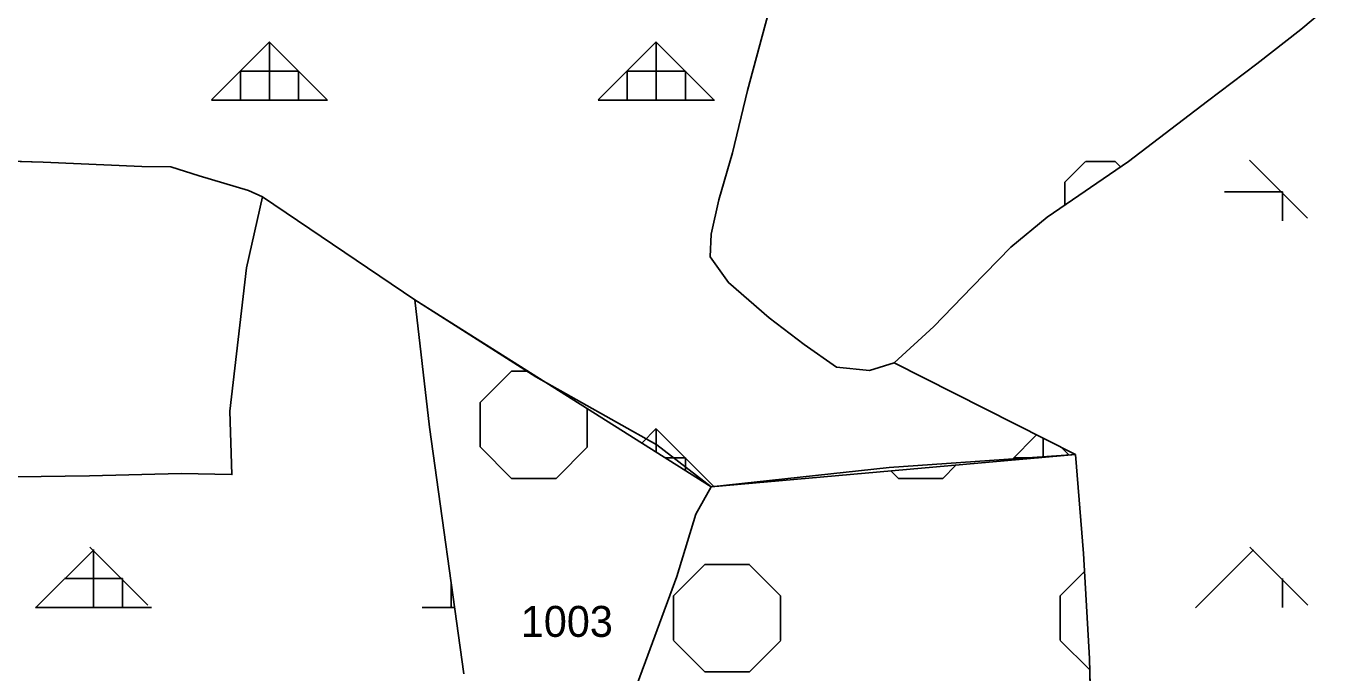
# Model space of a CAD drawing. Extents: x 410727 to 412947, y 4463506 to 4466382.
# Drawn here: x 411904 to 412073, y 4465977.4 to 4466061 of the extents above; entities that cross this region are included whole.
import ezdxf

# ---------------------------------------------------------------- set-up
doc = ezdxf.new("R2010")
doc.units = 0
for name, color, linetype in [('ADAKENARI', 7, 'Continuous'), ('KDS_PARSEL_NO', 7, 'Continuous'), ('KDS_PL', 7, 'Continuous'), ('PL_AYA_AGACLANDIRIL', 7, 'Continuous'), ('PL_AYA_ORMAN', 7, 'Continuous'), ('PL_KA_TARIM_DIGER', 7, 'Continuous'), ('TR_AGACALANI', 7, 'Continuous'), ('TR_ORMAN', 7, 'Continuous'), ('TR_TARIMALANI', 7, 'Continuous')]:
    doc.layers.add(name, color=color, linetype=linetype)

msp = doc.modelspace()

# ---------------------------------------------------------------- linework, layer by layer
at = {"layer": 'ADAKENARI'}
for p, q in [((412000.29, 4466064.06), (411997.25, 4466052.69)), ((412068.76, 4466060.59), (412073.05, 4466064.19)), ((412063.09, 4466056.16), (412068.76, 4466060.59)), ((412056.73, 4466051.31), (412063.09, 4466056.16)), ((411997.25, 4466052.69), (411995.31, 4466044.65)), ((412046.49, 4466043.54), (412056.73, 4466051.31)), ((411906.18, 4466043.45), (411899.1, 4466043.65)), ((411995.31, 4466044.65), (411993.51, 4466038.56)), ((411918.92, 4466042.9), (411906.18, 4466043.45)), ((411922.67, 4466042.83), (411918.92, 4466042.9)), ((411926.34, 4466041.67), (411922.67, 4466042.83)), ((412035.98, 4466036.34), (412046.49, 4466043.54)), ((411932.74, 4466039.76), (411926.34, 4466041.67)), ((411932.47, 4466029.8), (411934.52, 4466038.94)), ((411934.52, 4466038.94), (411932.74, 4466039.76)), ((411934.52, 4466038.94), (411954.21, 4466025.64)), ((411993.51, 4466038.56), (411992.55, 4466034.12)), ((412031.28, 4466032.46), (412035.98, 4466036.34)), ((411992.55, 4466034.12), (411992.41, 4466031.21)), ((412026.29, 4466027.33), (412031.28, 4466032.46)), ((411992.41, 4466031.21), (411994.76, 4466027.88)), ((411930.29, 4466011.24), (411932.47, 4466029.8)), ((411994.76, 4466027.88), (412000.02, 4466023.31)), ((412021.32, 4466022.2), (412026.29, 4466027.33)), ((411954.21, 4466025.64), (411992.52, 4466001.47)), ((411954.21, 4466025.64), (411956.12, 4466009.18)), ((412000.02, 4466023.31), (412004.58, 4466019.85)), ((412016.2, 4466017.49), (412021.32, 4466022.2)), ((412004.58, 4466019.85), (412008.73, 4466016.94)), ((412004.58, 4466019.85), (412008.73, 4466016.94)), ((412008.73, 4466016.94), (412013.02, 4466016.52)), ((412013.02, 4466016.52), (412016.2, 4466017.49)), ((412039.64, 4466005.64), (412016.2, 4466017.49)), ((411930.57, 4466003.05), (411930.29, 4466011.24)), ((411956.12, 4466009.18), (411960.57, 4465977.28)), ((411992.52, 4466001.47), (412039.64, 4466005.64)), ((412040.68, 4465992.86), (412039.64, 4466005.64)), ((411912.18, 4466002.91), (411924.03, 4466003.18)), ((411924.03, 4466003.18), (411930.57, 4466003.05)), ((411902.78, 4466002.78), (411912.18, 4466002.91)), ((412041.46, 4465979.29), (412040.68, 4465992.86)), ((412041.72, 4465968.86), (412041.46, 4465979.29))]:
    msp.add_line(p, q, dxfattribs=at)
at = {"layer": 'KDS_PL'}
for p, q in [((412000.29, 4466064.06), (411997.25, 4466052.69)), ((412068.76, 4466060.59), (412073.05, 4466064.19)), ((412063.09, 4466056.16), (412068.76, 4466060.59)), ((412056.73, 4466051.31), (412063.09, 4466056.16)), ((411997.25, 4466052.69), (411995.31, 4466044.65)), ((412046.49, 4466043.54), (412056.73, 4466051.31)), ((411899.1, 4466043.65), (411906.18, 4466043.45)), ((411995.31, 4466044.65), (411993.51, 4466038.56)), ((411906.18, 4466043.45), (411918.92, 4466042.9)), ((411918.92, 4466042.9), (411922.67, 4466042.83)), ((411922.67, 4466042.83), (411926.34, 4466041.67)), ((412035.98, 4466036.34), (412046.49, 4466043.54)), ((411926.34, 4466041.67), (411932.74, 4466039.76)), ((411934.52, 4466038.94), (411932.47, 4466029.8)), ((411932.74, 4466039.76), (411934.52, 4466038.94)), ((411934.52, 4466038.94), (411954.21, 4466025.64)), ((411993.51, 4466038.56), (411992.55, 4466034.12)), ((412031.28, 4466032.46), (412035.98, 4466036.34)), ((411992.55, 4466034.12), (411992.41, 4466031.21)), ((412026.29, 4466027.33), (412031.28, 4466032.46)), ((411992.41, 4466031.21), (411994.76, 4466027.88)), ((411932.47, 4466029.8), (411930.29, 4466011.24)), ((411994.76, 4466027.88), (412000.02, 4466023.31)), ((412021.32, 4466022.2), (412026.29, 4466027.33)), ((411956.12, 4466009.18), (411954.21, 4466025.64)), ((411954.21, 4466025.64), (411969.87, 4466015.68)), ((412000.02, 4466023.31), (412004.58, 4466019.85)), ((412016.2, 4466017.49), (412021.32, 4466022.2)), ((412004.58, 4466019.85), (412008.73, 4466016.94)), ((412008.73, 4466016.94), (412013.02, 4466016.52)), ((412013.02, 4466016.52), (412016.2, 4466017.49)), ((411969.87, 4466015.68), (411985.53, 4466006.88)), ((411930.29, 4466011.24), (411930.57, 4466003.05)), ((411960.57, 4465977.28), (411956.12, 4466009.18)), ((411985.53, 4466006.88), (411992.52, 4466001.47)), ((412015.56, 4466003.95), (412039.64, 4466005.64)), ((412039.64, 4466005.64), (412040.68, 4465992.86)), ((411924.03, 4466003.18), (411912.18, 4466002.91)), ((411930.57, 4466003.05), (411924.03, 4466003.18)), ((411992.52, 4466001.47), (412015.56, 4466003.95)), ((411912.18, 4466002.91), (411902.78, 4466002.78)), ((411990.56, 4465997.95), (411992.52, 4466001.47)), ((411988.12, 4465989.88), (411990.56, 4465997.95)), ((412040.68, 4465992.86), (412041.46, 4465979.29)), ((411982.43, 4465974.43), (411988.12, 4465989.88)), ((412041.46, 4465979.29), (412041.72, 4465968.86))]:
    msp.add_line(p, q, dxfattribs=at)
at = {"layer": 'PL_AYA_AGACLANDIRIL'}
msp.add_lwpolyline([(411960.57, 4465977.28), (411956.12, 4466009.18), (411954.21, 4466025.64), (411992.52, 4466001.47), (412039.64, 4466005.64), (412040.68, 4465992.86), (412041.46, 4465979.29), (412041.72, 4465968.86)], dxfattribs=at)
at = {"layer": 'PL_AYA_ORMAN'}
for points in [[(411899.1, 4466043.65), (411906.18, 4466043.45), (411918.92, 4466042.9), (411922.67, 4466042.83), (411926.34, 4466041.67), (411932.74, 4466039.76), (411934.52, 4466038.94), (411954.21, 4466025.64), (411992.52, 4466001.47), (412039.64, 4466005.64), (412016.2, 4466017.49), (412013.02, 4466016.52), (412008.73, 4466016.94), (412004.58, 4466019.85), (412000.02, 4466023.31), (411994.76, 4466027.88), (411992.41, 4466031.21), (411992.55, 4466034.12), (411993.51, 4466038.56), (411995.31, 4466044.65), (411997.25, 4466052.69), (412000.29, 4466064.06)], [(412073.05, 4466064.19), (412068.76, 4466060.59), (412063.09, 4466056.16), (412056.73, 4466051.31), (412046.49, 4466043.54), (412035.98, 4466036.34), (412031.28, 4466032.46), (412026.29, 4466027.33), (412021.32, 4466022.2), (412016.2, 4466017.49), (412039.64, 4466005.64), (412040.68, 4465992.86), (412041.46, 4465979.29), (412041.72, 4465968.86)], [(411960.57, 4465977.28), (411956.12, 4466009.18), (411954.21, 4466025.64), (411934.52, 4466038.94), (411932.47, 4466029.8), (411930.29, 4466011.24), (411930.57, 4466003.05), (411924.03, 4466003.18), (411912.18, 4466002.91), (411902.78, 4466002.78)]]:
    msp.add_lwpolyline(points, dxfattribs=at)
at = {"layer": 'PL_KA_TARIM_DIGER'}
for points in [[(412000.29, 4466064.06), (411997.25, 4466052.69), (411995.31, 4466044.65), (411993.51, 4466038.56), (411992.55, 4466034.12), (411992.41, 4466031.21), (411994.76, 4466027.88), (412000.02, 4466023.31), (412004.58, 4466019.85), (412008.73, 4466016.94), (412013.02, 4466016.52), (412016.2, 4466017.49), (412021.32, 4466022.2), (412026.29, 4466027.33), (412031.28, 4466032.46), (412035.98, 4466036.34), (412046.49, 4466043.54), (412056.73, 4466051.31), (412063.09, 4466056.16), (412068.76, 4466060.59), (412073.05, 4466064.19)], [(411902.78, 4466002.78), (411912.18, 4466002.91), (411924.03, 4466003.18), (411930.57, 4466003.05), (411930.29, 4466011.24), (411932.47, 4466029.8), (411934.52, 4466038.94), (411932.74, 4466039.76), (411926.34, 4466041.67), (411922.67, 4466042.83), (411918.92, 4466042.9), (411906.18, 4466043.45), (411899.1, 4466043.65)]]:
    msp.add_lwpolyline(points, dxfattribs=at)
at = {"layer": 'TR_AGACALANI'}
for p, q in [((411962.66, 4466012.38), (411966.72, 4466016.44)), ((411966.74, 4466016.42), (411968.82, 4466016.42)), ((411962.66, 4466006.64), (411962.66, 4466012.38)), ((411976.52, 4466006.64), (411976.52, 4466011.56)), ((411966.74, 4466002.56), (411962.68, 4466006.62)), ((411972.48, 4466002.56), (411976.54, 4466006.62)), ((412016.74, 4466002.56), (412015.77, 4466003.53)), ((412022.48, 4466002.56), (412024.19, 4466004.27)), ((411966.74, 4466002.56), (411972.48, 4466002.56)), ((412016.74, 4466002.56), (412022.48, 4466002.56)), ((411987.66, 4465987.38), (411991.72, 4465991.44)), ((411991.74, 4465991.42), (411997.48, 4465991.42)), ((412001.52, 4465987.37), (411997.46, 4465991.43)), ((412037.66, 4465987.38), (412040.81, 4465990.54)), ((411987.66, 4465981.64), (411987.66, 4465987.38)), ((412001.52, 4465981.64), (412001.52, 4465987.38)), ((412037.66, 4465981.64), (412037.66, 4465987.38)), ((411991.74, 4465977.56), (411987.68, 4465981.62)), ((411997.48, 4465977.56), (412001.54, 4465981.62)), ((412041.5, 4465977.8), (412037.68, 4465981.62)), ((411991.74, 4465977.56), (411997.48, 4465977.56))]:
    msp.add_line(p, q, dxfattribs=at)
at = {"layer": 'TR_ORMAN'}
for p, q in [((411927.95, 4466051.48), (411935.45, 4466058.98)), ((411942.9, 4466051.49), (411935.4, 4466058.99)), ((411935.45, 4466051.47), (411935.45, 4466058.97)), ((411977.95, 4466051.49), (411985.45, 4466058.99)), ((411992.89, 4466051.49), (411985.39, 4466058.99)), ((411985.45, 4466051.47), (411985.45, 4466058.97)), ((411931.7, 4466051.47), (411931.7, 4466055.22)), ((411931.7, 4466055.22), (411939.2, 4466055.22)), ((411939.2, 4466051.47), (411939.2, 4466055.22)), ((411981.7, 4466051.47), (411981.7, 4466055.22)), ((411981.7, 4466055.22), (411989.2, 4466055.22)), ((411989.2, 4466051.47), (411989.2, 4466055.22)), ((411927.95, 4466051.47), (411942.95, 4466051.47)), ((411977.95, 4466051.47), (411992.95, 4466051.47)), ((412069.65, 4466036.2), (412062.16, 4466043.7)), ((412069.65, 4466036.2), (412062.16, 4466043.7)), ((412058.92, 4466039.61), (412066.42, 4466039.61)), ((412066.42, 4466035.86), (412066.42, 4466039.61)), ((411983.57, 4466007.11), (411985.45, 4466009)), ((411992.89, 4466001.5), (411985.42, 4466008.97)), ((411985.45, 4466005.93), (411985.45, 4466008.97)), ((412031.35, 4466004.91), (412034.62, 4466008.18)), ((412035.45, 4466005.27), (412035.45, 4466007.76)), ((412038.81, 4466005.57), (412037.82, 4466006.56)), ((411986.57, 4466005.22), (411989.2, 4466005.22)), ((411989.2, 4466003.56), (411989.2, 4466005.22)), ((412031.7, 4466004.94), (412031.7, 4466005.22)), ((412031.7, 4466005.22), (412034.86, 4466005.22)), ((411905.16, 4465985.81), (411912.66, 4465993.3)), ((411919.71, 4465986.18), (411912.21, 4465993.68)), ((411919.71, 4465986.18), (411912.21, 4465993.68)), ((411912.67, 4465985.86), (411912.67, 4465993.36)), ((412055.16, 4465985.83), (412062.66, 4465993.33)), ((412055.16, 4465985.83), (412062.66, 4465993.33)), ((412069.69, 4465986.18), (412062.19, 4465993.68)), ((412069.69, 4465986.18), (412062.19, 4465993.68)), ((411908.92, 4465989.61), (411916.42, 4465989.61)), ((411916.42, 4465985.86), (411916.42, 4465989.61)), ((412066.42, 4465985.86), (412066.42, 4465989.61)), ((411958.92, 4465985.86), (411958.92, 4465989.12)), ((411905.17, 4465985.86), (411920.17, 4465985.86)), ((411955.17, 4465985.86), (411959.37, 4465985.86))]:
    msp.add_line(p, q, dxfattribs=at)
at = {"layer": 'TR_TARIMALANI'}
for p, q in [((412038.24, 4466040.8), (412040.95, 4466043.51)), ((412040.96, 4466043.51), (412044.79, 4466043.51)), ((412040.96, 4466043.51), (412044.79, 4466043.51)), ((412045.46, 4466042.84), (412044.79, 4466043.51)), ((412038.25, 4466037.9), (412038.25, 4466040.8))]:
    msp.add_line(p, q, dxfattribs=at)

# ---------------------------------------------------------------- texts
at = {"layer": 'KDS_PARSEL_NO'}
msp.add_text('1003', height=4, dxfattribs=at).set_placement((411967.93, 4465982.07))

doc.saveas('drawing.dxf')
